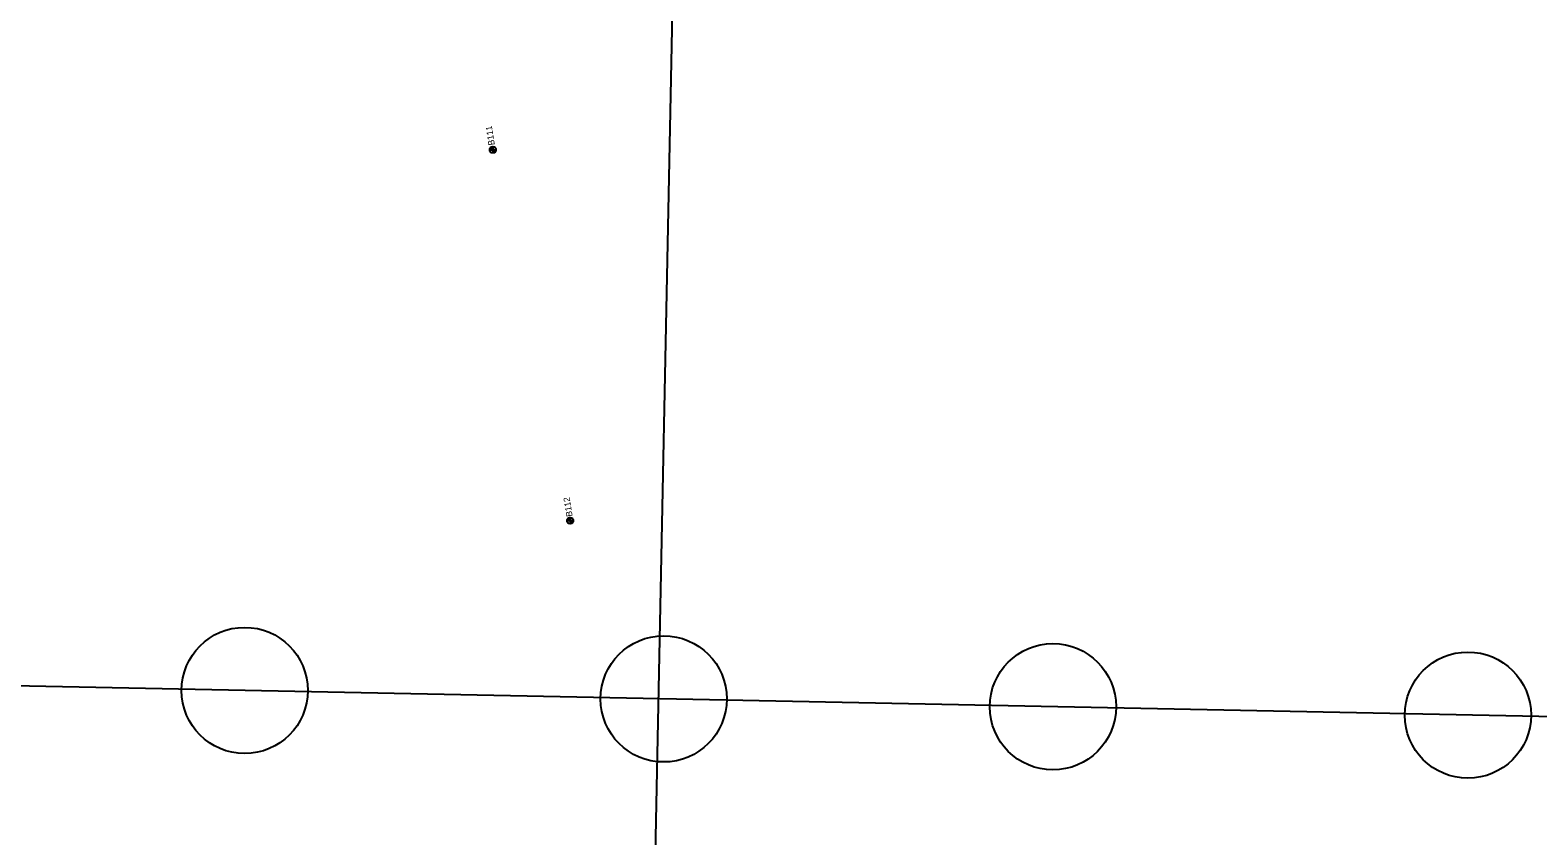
# Model space of a CAD drawing. Extents: x 345549 to 379569, y 127949 to 230467.
# Drawn here: x 354537 to 356935, y 189095 to 190377 of the extents above; entities that cross this region are included whole.
import ezdxf

# ---------------------------------------------------------------- set-up
doc = ezdxf.new("R2010")
doc.units = 0
for name, color, linetype in [('CE-TOPO-CONC-SLAB', 7, 'Continuous'), ('E_RDWY', 7, 'Continuous'), ('E_SOIL_BORE1 [KAPUR_CADDS_LEVELS]', 7, 'Continuous'), ('P_MARK', 7, 'Continuous')]:
    doc.layers.add(name, color=color, linetype=linetype)

msp = doc.modelspace()

# ---------------------------------------------------------------- linework, layer by layer
at = {"layer": 'CE-TOPO-CONC-SLAB'}
for centre in [(354878, 189326.8), (355544.5, 189313.4), (356163.6, 189300.9), (356823.7, 189287.6)]:
    msp.add_circle(centre, 100.4, dxfattribs=at)
at = {"layer": 'E_RDWY'}
for p, q in [((355372.5, 181177.5), (356094.5, 217027.6)), ((359264.7, 189238.4), (348946.1, 189446.3))]:
    msp.add_line(p, q, dxfattribs=at)
at = {"layer": 'P_MARK'}
for p, q in [((355267.7, 190187.1), (355277.7, 190187.1)), ((355272.7, 190192.1), (355272.7, 190182.1)), ((355395.7, 189602.1), (355395.7, 189592.1)), ((355390.7, 189597.1), (355400.7, 189597.1))]:
    msp.add_line(p, q, dxfattribs=at)
for centre in [(355272.7, 190187.1), (355395.7, 189597.1)]:
    msp.add_circle(centre, 5, dxfattribs=at)
for centre, radius, start, end in [((355272.7, 190187.1), 4.5, 89.9869, 179.9869), ((355272.7, 190187.1), 4, 89.9869, 179.9869), ((355272.7, 190187.1), 3.5, 89.9869, 179.9869), ((355272.7, 190187.1), 3, 89.9869, 179.9869), ((355272.7, 190187.1), 2.5, 89.9869, 179.9869), ((355272.7, 190187.1), 2, 89.9869, 179.9869), ((355272.7, 190187.1), 1.5, 89.9869, 179.9869), ((355272.7, 190187.1), 1, 89.9869, 179.9869), ((355272.7, 190187.1), 0.5, 89.9869, 179.9869), ((355272.7, 190187.1), 4.5, 269.9869, 359.9869), ((355272.7, 190187.1), 4, 269.9869, 359.9869), ((355272.7, 190187.1), 3.5, 269.9869, 359.9869), ((355272.7, 190187.1), 3, 269.9869, 359.9869), ((355272.7, 190187.1), 2.5, 269.9869, 359.9869), ((355272.7, 190187.1), 2, 269.9869, 359.9869), ((355272.7, 190187.1), 1.5, 269.9869, 359.9869), ((355272.7, 190187.1), 1, 269.9869, 359.9869), ((355272.7, 190187.1), 0.5, 269.9869, 359.9869), ((355395.7, 189597.1), 4.5, 89.9869, 179.9869), ((355395.7, 189597.1), 4, 89.9869, 179.9869), ((355395.7, 189597.1), 3.5, 89.9869, 179.9869), ((355395.7, 189597.1), 3, 89.9869, 179.9869), ((355395.7, 189597.1), 2.5, 89.9869, 179.9869), ((355395.7, 189597.1), 2, 89.9869, 179.9869), ((355395.7, 189597.1), 1.5, 89.9869, 179.9869), ((355395.7, 189597.1), 1, 89.9869, 179.9869), ((355395.7, 189597.1), 0.5, 89.9869, 179.9869), ((355395.7, 189597.1), 4.5, 269.9869, 359.9869), ((355395.7, 189597.1), 4, 269.9869, 359.9869), ((355395.7, 189597.1), 3.5, 269.9869, 359.9869), ((355395.7, 189597.1), 3, 269.9869, 359.9869), ((355395.7, 189597.1), 2.5, 269.9869, 359.9869), ((355395.7, 189597.1), 2, 269.9869, 359.9869), ((355395.7, 189597.1), 1.5, 269.9869, 359.9869), ((355395.7, 189597.1), 1, 269.9869, 359.9869), ((355395.7, 189597.1), 0.5, 269.9869, 359.9869)]:
    msp.add_arc(centre, radius, start, end, dxfattribs=at)

# ---------------------------------------------------------------- texts
at = {"layer": 'E_SOIL_BORE1 [KAPUR_CADDS_LEVELS]'}
for s, p in [('B111', (355275.9, 190195)), ('B112', (355399.6, 189604.1))]:
    msp.add_text(s, height=10, rotation=98.957, dxfattribs=at).set_placement(p)

doc.saveas('drawing.dxf')
